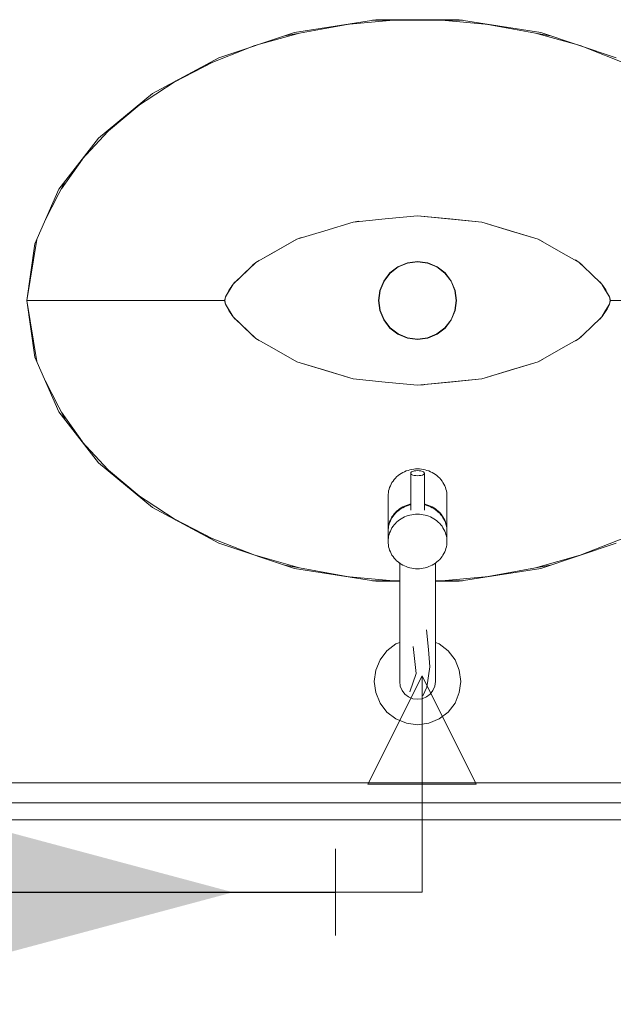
# Model space of a CAD drawing. Header units: millimetres. Extents: x 2 to 902, y -447 to 199.
# Tile 973 of 1056: x 53.164 to 53.85, y 180.712 to 181.849. Entities that reach past the tile are written whole.
import ezdxf

# ---------------------------------------------------------------- set-up
doc = ezdxf.new("R2010")
doc.units = ezdxf.units.MM
doc.header["$MEASUREMENT"] = 0
for name, color, linetype, lineweight in [('AF-Condutos', 4, 'Continuous', 25), ('AF-Peça de utilização', 9, 'Continuous', 18), ('AF-Sentido conduto', 9, 'Continuous', 30), ('IFC-Elemento de mobília-Contorno', 152, 'Continuous', 5), ('IFC-Elemento terminal-Contorno', 253, 'Continuous', 5), ('IFC-Parede padrão-Contorno', 44, 'Continuous', 5)]:
    doc.layers.add(name, color=color, linetype=linetype, lineweight=lineweight)

msp = doc.modelspace()

# ---------------------------------------------------------------- hatches: boundary and pattern name
at = {"layer": 'AF-Sentido conduto', "linetype": 'Continuous'}
msp.add_hatch(color=7, dxfattribs=at).paths.add_polyline_path([(53.4108, 180.8417), (52.9278, 180.9711), (52.9278, 180.7123)])

# ---------------------------------------------------------------- linework, layer by layer
at = {"layer": 'AF-Condutos'}
msp.add_line((52.4925, 180.8417), (53.5291, 180.8417), dxfattribs=at)
at = {"layer": 'AF-Peça de utilização'}
for p, q in [((53.6291, 181.0917), (53.5666, 180.9667)), ((53.6291, 180.8417), (53.6291, 181.0917)), ((53.6916, 180.9667), (53.6291, 181.0917)), ((53.5666, 180.9667), (53.6916, 180.9667)), ((53.5291, 180.7917), (53.5291, 180.8917)), ((53.6291, 180.8417), (53.5291, 180.8417))]:
    msp.add_line(p, q, dxfattribs=at)
at = {"layer": 'AF-Sentido conduto'}
msp.add_lwpolyline([(52.6108, 180.8417), (53.4108, 180.8417)], dxfattribs=at)
at = {"layer": 'IFC-Elemento de mobília-Contorno', "color": 7, "lineweight": 5}
for p, q in [((53.4816, 181.8346), (53.5756, 181.8495)), ((53.4816, 181.8346), (53.5756, 181.8495)), ((53.5756, 181.8495), (53.6719, 181.8495)), ((53.5756, 181.8495), (53.6719, 181.8495)), ((53.6719, 181.8495), (53.766, 181.8346)), ((53.6719, 181.8495), (53.766, 181.8346)), ((53.3943, 181.8056), (53.4816, 181.8346)), ((53.3943, 181.8056), (53.4816, 181.8346)), ((53.766, 181.8346), (53.8533, 181.8056)), ((53.766, 181.8346), (53.8533, 181.8056)), ((53.3177, 181.7642), (53.3943, 181.8056)), ((53.3177, 181.7642), (53.3943, 181.8056)), ((53.2554, 181.7126), (53.3177, 181.7642)), ((53.2554, 181.7126), (53.3177, 181.7642)), ((53.2097, 181.6537), (53.2554, 181.7126)), ((53.2097, 181.6537), (53.2554, 181.7126)), ((53.1821, 181.5905), (53.2097, 181.6537)), ((53.1821, 181.5905), (53.2097, 181.6537)), ((53.1729, 181.5252), (53.1821, 181.5905)), ((53.1729, 181.5252), (53.1821, 181.5905)), ((53.1729, 181.5252), (53.1821, 181.4599)), ((53.1729, 181.5252), (53.1821, 181.4599)), ((53.1821, 181.4599), (53.2097, 181.3966)), ((53.1821, 181.4599), (53.2097, 181.3966)), ((53.2097, 181.3966), (53.2554, 181.3377)), ((53.2097, 181.3966), (53.2554, 181.3377)), ((53.2554, 181.3377), (53.3177, 181.2862)), ((53.2554, 181.3377), (53.3177, 181.2862)), ((53.3177, 181.2862), (53.3943, 181.2448)), ((53.3177, 181.2862), (53.3943, 181.2448)), ((53.3943, 181.2448), (53.4816, 181.2158)), ((53.3943, 181.2448), (53.4816, 181.2158)), ((53.766, 181.2158), (53.8533, 181.2448)), ((53.766, 181.2158), (53.8533, 181.2448)), ((53.4816, 181.2158), (53.5756, 181.2009)), ((53.4816, 181.2158), (53.5756, 181.2009)), ((53.6719, 181.2009), (53.766, 181.2158)), ((53.6719, 181.2009), (53.766, 181.2158)), ((53.5756, 181.2009), (53.6032, 181.2009)), ((53.5756, 181.2009), (53.6032, 181.2009)), ((53.6444, 181.2009), (53.6719, 181.2009)), ((53.6444, 181.2009), (53.6719, 181.2009)), ((50.3638, 180.9682), (53.6188, 180.9682)), ((51.185, 180.9682), (54.44, 180.9682)), ((53.6188, 180.9682), (54.44, 180.9682)), ((50.7454, 180.9252), (54.3777, 180.9252)), ((51.185, 180.9252), (54.44, 180.9252))]:
    msp.add_line(p, q, dxfattribs=at)
at = {"layer": 'IFC-Elemento terminal-Contorno', "lineweight": 5}
for p, q in [((53.4705, 181.8309), (53.5467, 181.8449)), ((53.4705, 181.8309), (53.5467, 181.8449)), ((53.5412, 181.8439), (53.5961, 181.8489)), ((53.5412, 181.8439), (53.5961, 181.8489)), ((53.5717, 181.8489), (53.6759, 181.8489)), ((53.5717, 181.8489), (53.6759, 181.8489)), ((53.6515, 181.8489), (53.7063, 181.8439)), ((53.6515, 181.8489), (53.7063, 181.8439)), ((53.7009, 181.8449), (53.7771, 181.8309)), ((53.7009, 181.8449), (53.7771, 181.8309)), ((53.4361, 181.8195), (53.4876, 181.8341)), ((53.4361, 181.8195), (53.4876, 181.8341)), ((53.76, 181.8341), (53.8114, 181.8195)), ((53.76, 181.8341), (53.8114, 181.8195)), ((53.3777, 181.7967), (53.4361, 181.8195)), ((53.3777, 181.7967), (53.4361, 181.8195)), ((53.8114, 181.8195), (53.8698, 181.7967)), ((53.8114, 181.8195), (53.8698, 181.7967)), ((53.3428, 181.7775), (53.3876, 181.8006)), ((53.3428, 181.7775), (53.3876, 181.8006)), ((53.2983, 181.7482), (53.3451, 181.779)), ((53.2983, 181.7482), (53.3451, 181.779)), ((53.2669, 181.721), (53.3024, 181.7508)), ((53.2669, 181.721), (53.3024, 181.7508)), ((53.2362, 181.6879), (53.2715, 181.726)), ((53.2362, 181.6879), (53.2715, 181.726)), ((53.2126, 181.6542), (53.2368, 181.6886)), ((53.2126, 181.6542), (53.2368, 181.6886)), ((53.194, 181.6178), (53.2174, 181.6636)), ((53.194, 181.6178), (53.2174, 181.6636)), ((53.5494, 181.6157), (53.5866, 181.6194)), ((53.5494, 181.6157), (53.5866, 181.6194)), ((53.5866, 181.6194), (53.6238, 181.623)), ((53.5866, 181.6194), (53.6238, 181.623)), ((53.6238, 181.623), (53.661, 181.6194)), ((53.6238, 181.623), (53.6982, 181.6157)), ((53.661, 181.6194), (53.6982, 181.6157)), ((53.5169, 181.6058), (53.5494, 181.6157)), ((53.5169, 181.6058), (53.5494, 181.6157)), ((53.5494, 181.6157), (53.5559, 181.6167)), ((53.6982, 181.6157), (53.7306, 181.6058)), ((53.6982, 181.6157), (53.763, 181.5959)), ((53.1729, 181.5252), (53.1844, 181.5957)), ((53.1729, 181.5252), (53.1844, 181.5957)), ((53.4372, 181.5691), (53.4845, 181.5959)), ((53.4608, 181.5825), (53.4845, 181.5959)), ((53.4845, 181.5959), (53.5169, 181.6058)), ((53.4845, 181.5959), (53.5169, 181.6058)), ((53.4845, 181.5959), (53.4898, 181.5978)), ((53.4845, 181.5959), (53.4898, 181.5978)), ((53.7306, 181.6058), (53.763, 181.5959)), ((53.763, 181.5959), (53.768, 181.5934)), ((53.763, 181.5959), (53.7867, 181.5825)), ((53.763, 181.5959), (53.768, 181.5934)), ((53.763, 181.5959), (53.7867, 181.5825)), ((53.4372, 181.5691), (53.4608, 181.5825)), ((53.7867, 181.5825), (53.8104, 181.5691)), ((53.7867, 181.5825), (53.8104, 181.5691)), ((53.4109, 181.5441), (53.4372, 181.5691)), ((53.424, 181.5566), (53.4372, 181.5691)), ((53.4333, 181.5658), (53.4372, 181.5691)), ((53.4333, 181.5658), (53.4372, 181.5691)), ((53.4372, 181.5691), (53.4408, 181.5714)), ((53.5919, 181.5571), (53.6012, 181.5642)), ((53.5919, 181.5571), (53.6012, 181.5642)), ((53.5922, 181.5568), (53.6015, 181.5639)), ((53.5922, 181.5568), (53.6015, 181.5639)), ((53.6012, 181.5642), (53.6121, 181.5687)), ((53.6012, 181.5642), (53.6121, 181.5687)), ((53.6015, 181.5639), (53.6122, 181.5683)), ((53.6015, 181.5639), (53.6122, 181.5683)), ((53.6121, 181.5687), (53.6238, 181.5703)), ((53.6121, 181.5687), (53.6238, 181.5703)), ((53.6122, 181.5683), (53.6238, 181.5698)), ((53.6122, 181.5683), (53.6238, 181.5698)), ((53.6238, 181.5703), (53.6355, 181.5687)), ((53.6238, 181.5703), (53.6355, 181.5687)), ((53.6238, 181.5698), (53.6353, 181.5683)), ((53.6238, 181.5698), (53.6353, 181.5683)), ((53.6353, 181.5683), (53.6461, 181.5639)), ((53.6353, 181.5683), (53.6461, 181.5639)), ((53.6355, 181.5687), (53.6463, 181.5642)), ((53.6355, 181.5687), (53.6463, 181.5642)), ((53.6461, 181.5639), (53.6554, 181.5568)), ((53.6461, 181.5639), (53.6554, 181.5568)), ((53.6463, 181.5642), (53.6557, 181.5571)), ((53.6463, 181.5642), (53.6557, 181.5571)), ((53.806, 181.572), (53.8104, 181.5691)), ((53.8104, 181.5691), (53.8137, 181.5663)), ((53.8104, 181.5691), (53.8235, 181.5566)), ((53.8104, 181.5691), (53.8137, 181.5663)), ((53.8104, 181.5691), (53.8235, 181.5566)), ((53.4109, 181.5441), (53.424, 181.5566)), ((53.5848, 181.5477), (53.5919, 181.5571)), ((53.5848, 181.5477), (53.5919, 181.5571)), ((53.5851, 181.5475), (53.5922, 181.5568)), ((53.5851, 181.5475), (53.5922, 181.5568)), ((53.6554, 181.5568), (53.6625, 181.5475)), ((53.6554, 181.5568), (53.6625, 181.5475)), ((53.6557, 181.5571), (53.6628, 181.5477)), ((53.6557, 181.5571), (53.6628, 181.5477)), ((53.8235, 181.5566), (53.8367, 181.5441)), ((53.8235, 181.5566), (53.8367, 181.5441)), ((53.4022, 181.5293), (53.4109, 181.5441)), ((53.4061, 181.5368), (53.4109, 181.5441)), ((53.4065, 181.5367), (53.4109, 181.5441)), ((53.4091, 181.5413), (53.4109, 181.5441)), ((53.4109, 181.5441), (53.4132, 181.5466)), ((53.4109, 181.5441), (53.4125, 181.5459)), ((53.5802, 181.5369), (53.5848, 181.5477)), ((53.5802, 181.5369), (53.5848, 181.5477)), ((53.5807, 181.5368), (53.5851, 181.5475)), ((53.5807, 181.5368), (53.5851, 181.5475)), ((53.6625, 181.5475), (53.6669, 181.5368)), ((53.6625, 181.5475), (53.6669, 181.5368)), ((53.6628, 181.5477), (53.6673, 181.5369)), ((53.6628, 181.5477), (53.6673, 181.5369)), ((53.8344, 181.5466), (53.8367, 181.5441)), ((53.8346, 181.5463), (53.8367, 181.5441)), ((53.8367, 181.5441), (53.8415, 181.5369)), ((53.8367, 181.5441), (53.841, 181.5367)), ((53.8367, 181.5441), (53.8411, 181.5375)), ((53.8367, 181.5441), (53.8454, 181.5293)), ((53.4012, 181.5252), (53.4017, 181.5272)), ((53.4012, 181.5252), (53.4017, 181.5272)), ((53.4014, 181.5264), (53.4022, 181.5293)), ((53.4014, 181.5264), (53.4022, 181.5293)), ((53.4017, 181.5272), (53.4022, 181.5293)), ((53.4017, 181.5272), (53.4022, 181.5293)), ((53.4022, 181.5293), (53.4065, 181.5367)), ((53.4022, 181.5293), (53.404, 181.5333)), ((53.4022, 181.5293), (53.404, 181.5333)), ((53.5787, 181.5252), (53.5802, 181.5369)), ((53.5787, 181.5252), (53.5802, 181.5369)), ((53.5791, 181.5252), (53.5807, 181.5368)), ((53.5791, 181.5252), (53.5807, 181.5368)), ((53.6669, 181.5368), (53.6684, 181.5252)), ((53.6669, 181.5368), (53.6684, 181.5252)), ((53.6673, 181.5369), (53.6689, 181.5252)), ((53.6673, 181.5369), (53.6689, 181.5252)), ((53.841, 181.5367), (53.8454, 181.5293)), ((53.8436, 181.5332), (53.8454, 181.5293)), ((53.8436, 181.5331), (53.8454, 181.5293)), ((53.8454, 181.5293), (53.8462, 181.5264)), ((53.8454, 181.5293), (53.8459, 181.5272)), ((53.8454, 181.5293), (53.8461, 181.5267)), ((53.8454, 181.5293), (53.8459, 181.5272)), ((53.8459, 181.5272), (53.8463, 181.5252)), ((53.8459, 181.5272), (53.8463, 181.5252)), ((53.1729, 181.5252), (53.1844, 181.4547)), ((53.1729, 181.5252), (53.1806, 181.5252)), ((53.1729, 181.5252), (53.1806, 181.5252)), ((53.1729, 181.5252), (53.1844, 181.4547)), ((53.1806, 181.5252), (53.2031, 181.5252)), ((53.1806, 181.5252), (53.2031, 181.5252)), ((53.1806, 181.5252), (53.2031, 181.5252)), ((53.2031, 181.5252), (53.2391, 181.5252)), ((53.2031, 181.5252), (53.2391, 181.5252)), ((53.2391, 181.5252), (53.2862, 181.5252)), ((53.2391, 181.5252), (53.2862, 181.5252)), ((53.2862, 181.5252), (53.3415, 181.5252)), ((53.2862, 181.5252), (53.3415, 181.5252)), ((53.3415, 181.5252), (53.4012, 181.5252)), ((53.3415, 181.5252), (53.4012, 181.5252)), ((53.4012, 181.5252), (53.4014, 181.5264)), ((53.4012, 181.5252), (53.4014, 181.5264)), ((53.4012, 181.5252), (53.4017, 181.5231)), ((53.4012, 181.5252), (53.4014, 181.524)), ((53.4012, 181.5252), (53.4017, 181.5231)), ((53.4012, 181.5252), (53.4014, 181.524)), ((53.4014, 181.524), (53.4022, 181.5211)), ((53.4015, 181.5237), (53.4022, 181.5211)), ((53.4017, 181.5231), (53.4022, 181.5211)), ((53.4017, 181.5231), (53.4022, 181.5211)), ((53.4022, 181.5211), (53.404, 181.5171)), ((53.4022, 181.5211), (53.4065, 181.5137)), ((53.4022, 181.5211), (53.404, 181.5172)), ((53.4022, 181.5211), (53.4109, 181.5063)), ((53.5787, 181.5252), (53.5802, 181.5135)), ((53.5787, 181.5252), (53.5802, 181.5135)), ((53.5791, 181.5252), (53.5807, 181.5136)), ((53.5791, 181.5252), (53.5807, 181.5136)), ((53.6669, 181.5136), (53.6684, 181.5252)), ((53.6669, 181.5136), (53.6684, 181.5252)), ((53.6673, 181.5135), (53.6689, 181.5252)), ((53.6673, 181.5135), (53.6689, 181.5252)), ((53.841, 181.5137), (53.8454, 181.5211)), ((53.841, 181.5137), (53.8454, 181.5211)), ((53.8415, 181.5135), (53.8427, 181.5153)), ((53.8427, 181.5153), (53.8454, 181.5211)), ((53.8436, 181.5172), (53.8454, 181.5211)), ((53.8454, 181.5211), (53.8462, 181.524)), ((53.8454, 181.5211), (53.8462, 181.524)), ((53.8454, 181.5211), (53.8459, 181.5231)), ((53.8454, 181.5211), (53.8459, 181.5231)), ((53.8459, 181.5231), (53.8463, 181.5252)), ((53.8459, 181.5231), (53.8463, 181.5252)), ((53.8462, 181.5264), (53.8463, 181.5252)), ((53.8462, 181.5264), (53.8463, 181.5252)), ((53.8462, 181.524), (53.8463, 181.5252)), ((53.8462, 181.524), (53.8463, 181.5252)), ((53.8463, 181.5252), (53.9061, 181.5252)), ((53.8463, 181.5252), (53.9061, 181.5252)), ((53.4061, 181.5135), (53.4109, 181.5063)), ((53.4065, 181.5137), (53.4109, 181.5063)), ((53.4091, 181.509), (53.4109, 181.5063)), ((53.4109, 181.5063), (53.4132, 181.5038)), ((53.4109, 181.5063), (53.424, 181.4938)), ((53.4109, 181.5063), (53.4125, 181.5046)), ((53.4109, 181.5063), (53.4372, 181.4813)), ((53.5802, 181.5135), (53.5848, 181.5027)), ((53.5802, 181.5135), (53.5848, 181.5027)), ((53.5807, 181.5136), (53.5851, 181.5029)), ((53.5807, 181.5136), (53.5851, 181.5029)), ((53.6625, 181.5029), (53.6669, 181.5136)), ((53.6625, 181.5029), (53.6669, 181.5136)), ((53.6628, 181.5027), (53.6673, 181.5135)), ((53.6628, 181.5027), (53.6673, 181.5135)), ((53.8235, 181.4938), (53.8367, 181.5063)), ((53.8235, 181.4938), (53.8367, 181.5063)), ((53.8344, 181.5038), (53.8367, 181.5063)), ((53.8344, 181.5038), (53.8367, 181.5063)), ((53.8367, 181.5063), (53.841, 181.5137)), ((53.8367, 181.5063), (53.841, 181.5137)), ((53.8367, 181.5063), (53.8415, 181.5135)), ((53.8367, 181.5063), (53.838, 181.5083)), ((53.424, 181.4938), (53.4372, 181.4813)), ((53.5848, 181.5027), (53.5919, 181.4933)), ((53.5848, 181.5027), (53.5919, 181.4933)), ((53.5851, 181.5029), (53.5922, 181.4936)), ((53.5851, 181.5029), (53.5922, 181.4936)), ((53.5919, 181.4933), (53.6012, 181.4862)), ((53.5919, 181.4933), (53.6012, 181.4862)), ((53.5922, 181.4936), (53.6015, 181.4865)), ((53.5922, 181.4936), (53.6015, 181.4865)), ((53.6461, 181.4865), (53.6554, 181.4936)), ((53.6461, 181.4865), (53.6554, 181.4936)), ((53.6463, 181.4862), (53.6557, 181.4933)), ((53.6463, 181.4862), (53.6557, 181.4933)), ((53.6554, 181.4936), (53.6625, 181.5029)), ((53.6554, 181.4936), (53.6625, 181.5029)), ((53.6557, 181.4933), (53.6628, 181.5027)), ((53.6557, 181.4933), (53.6628, 181.5027)), ((53.8104, 181.4813), (53.8235, 181.4938)), ((53.8104, 181.4813), (53.8235, 181.4938)), ((53.4333, 181.4846), (53.4372, 181.4813)), ((53.4333, 181.4846), (53.4372, 181.4813)), ((53.4372, 181.4813), (53.4408, 181.479)), ((53.4372, 181.4813), (53.4608, 181.4679)), ((53.4372, 181.4813), (53.4608, 181.4679)), ((53.6012, 181.4862), (53.6121, 181.4817)), ((53.6012, 181.4862), (53.6121, 181.4817)), ((53.6015, 181.4865), (53.6122, 181.4821)), ((53.6015, 181.4865), (53.6122, 181.4821)), ((53.6121, 181.4817), (53.6238, 181.4801)), ((53.6121, 181.4817), (53.6238, 181.4801)), ((53.6122, 181.4821), (53.6238, 181.4806)), ((53.6122, 181.4821), (53.6238, 181.4806)), ((53.6238, 181.4806), (53.6353, 181.4821)), ((53.6238, 181.4806), (53.6353, 181.4821)), ((53.6238, 181.4801), (53.6355, 181.4817)), ((53.6238, 181.4801), (53.6355, 181.4817)), ((53.6353, 181.4821), (53.6461, 181.4865)), ((53.6353, 181.4821), (53.6461, 181.4865)), ((53.6355, 181.4817), (53.6463, 181.4862)), ((53.6355, 181.4817), (53.6463, 181.4862)), ((53.7867, 181.4679), (53.8104, 181.4813)), ((53.7867, 181.4679), (53.8104, 181.4813)), ((53.806, 181.4785), (53.8104, 181.4813)), ((53.8104, 181.4813), (53.8136, 181.484)), ((53.4608, 181.4679), (53.4845, 181.4545)), ((53.4608, 181.4679), (53.4845, 181.4545)), ((53.763, 181.4545), (53.7867, 181.4679)), ((53.763, 181.4545), (53.7867, 181.4679)), ((53.4845, 181.4545), (53.5169, 181.4446)), ((53.4845, 181.4545), (53.5494, 181.4346)), ((53.6982, 181.4346), (53.763, 181.4545)), ((53.7306, 181.4446), (53.763, 181.4545)), ((53.763, 181.4545), (53.768, 181.457)), ((53.5169, 181.4446), (53.5494, 181.4346)), ((53.6982, 181.4346), (53.7306, 181.4446)), ((53.194, 181.4326), (53.2174, 181.3868)), ((53.194, 181.4326), (53.2174, 181.3868)), ((53.5494, 181.4346), (53.5866, 181.431)), ((53.5494, 181.4346), (53.5866, 181.431)), ((53.5866, 181.431), (53.6238, 181.4274)), ((53.5866, 181.431), (53.6238, 181.4274)), ((53.6238, 181.4274), (53.6982, 181.4346)), ((53.6238, 181.4274), (53.661, 181.431)), ((53.6238, 181.4274), (53.6308, 181.4277)), ((53.661, 181.431), (53.6982, 181.4346)), ((53.2126, 181.3962), (53.2368, 181.3618)), ((53.2126, 181.3962), (53.2368, 181.3618)), ((53.2362, 181.3625), (53.2715, 181.3244)), ((53.2362, 181.3625), (53.2715, 181.3244)), ((53.2669, 181.3294), (53.3024, 181.2996)), ((53.2669, 181.3294), (53.3024, 181.2996)), ((53.5997, 181.3214), (53.6014, 181.3229)), ((53.5997, 181.3214), (53.6014, 181.3229)), ((53.6014, 181.3229), (53.6031, 181.3242)), ((53.6014, 181.3229), (53.6031, 181.3242)), ((53.6031, 181.3242), (53.6049, 181.3254)), ((53.6031, 181.3242), (53.6049, 181.3254)), ((53.6049, 181.3254), (53.6068, 181.3265)), ((53.6049, 181.3254), (53.6068, 181.3265)), ((53.6068, 181.3265), (53.6087, 181.3274)), ((53.6068, 181.3265), (53.6087, 181.3274)), ((53.6087, 181.3274), (53.6108, 181.3283)), ((53.6087, 181.3274), (53.6108, 181.3283)), ((53.6108, 181.3283), (53.6129, 181.329)), ((53.6108, 181.3283), (53.6129, 181.329)), ((53.6129, 181.329), (53.615, 181.3296)), ((53.6129, 181.329), (53.615, 181.3296)), ((53.615, 181.3296), (53.6172, 181.3301)), ((53.615, 181.3296), (53.6172, 181.3301)), ((53.6159, 181.3257), (53.6162, 181.3265)), ((53.6159, 181.3257), (53.6162, 181.3265)), ((53.6159, 181.3257), (53.6162, 181.325)), ((53.6159, 181.2832), (53.6159, 181.3257)), ((53.6159, 181.3257), (53.6162, 181.325)), ((53.6159, 181.2832), (53.6159, 181.3257)), ((53.6161, 181.3264), (53.617, 181.3272)), ((53.6162, 181.3265), (53.617, 181.3272)), ((53.6162, 181.325), (53.617, 181.3242)), ((53.6162, 181.325), (53.617, 181.3242)), ((53.617, 181.3272), (53.6182, 181.3278)), ((53.617, 181.3272), (53.6182, 181.3278)), ((53.617, 181.3242), (53.6182, 181.3236)), ((53.617, 181.3242), (53.6182, 181.3236)), ((53.6172, 181.3301), (53.6194, 181.3304)), ((53.6172, 181.3301), (53.6194, 181.3304)), ((53.6182, 181.3278), (53.6199, 181.3283)), ((53.6182, 181.3278), (53.6199, 181.3283)), ((53.6182, 181.3236), (53.6199, 181.3232)), ((53.6182, 181.3236), (53.6199, 181.3232)), ((53.6194, 181.3304), (53.6216, 181.3306)), ((53.6194, 181.3304), (53.6216, 181.3306)), ((53.6199, 181.3283), (53.6218, 181.3286)), ((53.6199, 181.3283), (53.6218, 181.3286)), ((53.6199, 181.3232), (53.6218, 181.3229)), ((53.6199, 181.3232), (53.6218, 181.3229)), ((53.6216, 181.3306), (53.6238, 181.3307)), ((53.6216, 181.3306), (53.6238, 181.3307)), ((53.6218, 181.3286), (53.6238, 181.3287)), ((53.6218, 181.3286), (53.6238, 181.3287)), ((53.6218, 181.3229), (53.6238, 181.3228)), ((53.6218, 181.3229), (53.6238, 181.3228)), ((53.6238, 181.3307), (53.626, 181.3306)), ((53.6238, 181.3307), (53.626, 181.3306)), ((53.6238, 181.3287), (53.6258, 181.3286)), ((53.6238, 181.3287), (53.6258, 181.3286)), ((53.6238, 181.3228), (53.6258, 181.3229)), ((53.6238, 181.3228), (53.6258, 181.3229)), ((53.6258, 181.3286), (53.6277, 181.3283)), ((53.6258, 181.3286), (53.6277, 181.3283)), ((53.6258, 181.3229), (53.6277, 181.3232)), ((53.6258, 181.3229), (53.6277, 181.3232)), ((53.626, 181.3306), (53.6282, 181.3304)), ((53.626, 181.3306), (53.6282, 181.3304)), ((53.6277, 181.3283), (53.6294, 181.3278)), ((53.6277, 181.3283), (53.6294, 181.3278)), ((53.6277, 181.3232), (53.6294, 181.3236)), ((53.6277, 181.3232), (53.6294, 181.3236)), ((53.6282, 181.3304), (53.6304, 181.3301)), ((53.6282, 181.3304), (53.6304, 181.3301)), ((53.6294, 181.3278), (53.6306, 181.3272)), ((53.6294, 181.3278), (53.6306, 181.3272)), ((53.6294, 181.3236), (53.6306, 181.3242)), ((53.6294, 181.3236), (53.6306, 181.3242)), ((53.6304, 181.3301), (53.6326, 181.3296)), ((53.6304, 181.3301), (53.6326, 181.3296)), ((53.6306, 181.3272), (53.6314, 181.3265)), ((53.6306, 181.3272), (53.6315, 181.3264)), ((53.6306, 181.3242), (53.6314, 181.325)), ((53.6306, 181.3242), (53.6314, 181.325)), ((53.6314, 181.3265), (53.6317, 181.3257)), ((53.6314, 181.3265), (53.6317, 181.3257)), ((53.6314, 181.325), (53.6317, 181.3257)), ((53.6314, 181.325), (53.6317, 181.3257)), ((53.6317, 181.2832), (53.6317, 181.3257)), ((53.6317, 181.2832), (53.6317, 181.3257)), ((53.6326, 181.3296), (53.6347, 181.329)), ((53.6326, 181.3296), (53.6347, 181.329)), ((53.6347, 181.329), (53.6368, 181.3283)), ((53.6347, 181.329), (53.6368, 181.3283)), ((53.6368, 181.3283), (53.6388, 181.3274)), ((53.6368, 181.3283), (53.6388, 181.3274)), ((53.6388, 181.3274), (53.6408, 181.3265)), ((53.6388, 181.3274), (53.6408, 181.3265)), ((53.6408, 181.3265), (53.6427, 181.3254)), ((53.6408, 181.3265), (53.6427, 181.3254)), ((53.6427, 181.3254), (53.6445, 181.3242)), ((53.6427, 181.3254), (53.6445, 181.3242)), ((53.6445, 181.3242), (53.6462, 181.3229)), ((53.6445, 181.3242), (53.6462, 181.3229)), ((53.6462, 181.3229), (53.6478, 181.3214)), ((53.6462, 181.3229), (53.6478, 181.3214)), ((53.5916, 181.3093), (53.5924, 181.3112)), ((53.5916, 181.3093), (53.5924, 181.3112)), ((53.5924, 181.3112), (53.5933, 181.3131)), ((53.5924, 181.3112), (53.5933, 181.3131)), ((53.5933, 181.3131), (53.5943, 181.3149)), ((53.5933, 181.3131), (53.5943, 181.3149)), ((53.5943, 181.3149), (53.5955, 181.3167)), ((53.5943, 181.3149), (53.5955, 181.3167)), ((53.5955, 181.3167), (53.5968, 181.3184)), ((53.5955, 181.3167), (53.5968, 181.3184)), ((53.5968, 181.3184), (53.5982, 181.3199)), ((53.5968, 181.3184), (53.5982, 181.3199)), ((53.5982, 181.3199), (53.5997, 181.3214)), ((53.5982, 181.3199), (53.5997, 181.3214)), ((53.6478, 181.3214), (53.6494, 181.3199)), ((53.6478, 181.3214), (53.6494, 181.3199)), ((53.6494, 181.3199), (53.6508, 181.3184)), ((53.6494, 181.3199), (53.6508, 181.3184)), ((53.6508, 181.3184), (53.6521, 181.3167)), ((53.6508, 181.3184), (53.6521, 181.3167)), ((53.6521, 181.3167), (53.6532, 181.3149)), ((53.6521, 181.3167), (53.6532, 181.3149)), ((53.6532, 181.3149), (53.6543, 181.3131)), ((53.6532, 181.3149), (53.6543, 181.3131)), ((53.6543, 181.3131), (53.6552, 181.3112)), ((53.6543, 181.3131), (53.6552, 181.3112)), ((53.6552, 181.3112), (53.656, 181.3093)), ((53.6552, 181.3112), (53.656, 181.3093)), ((53.2983, 181.3022), (53.3451, 181.2714)), ((53.2983, 181.3022), (53.3451, 181.2714)), ((53.5898, 181.2992), (53.5899, 181.3012)), ((53.5898, 181.2992), (53.5899, 181.3012)), ((53.5898, 181.2595), (53.5898, 181.2992)), ((53.5898, 181.2595), (53.5898, 181.2992)), ((53.5899, 181.3012), (53.5901, 181.3033)), ((53.5899, 181.3012), (53.5901, 181.3033)), ((53.5901, 181.3033), (53.5904, 181.3053)), ((53.5901, 181.3033), (53.5904, 181.3053)), ((53.5904, 181.3053), (53.5909, 181.3073)), ((53.5904, 181.3053), (53.5909, 181.3073)), ((53.5909, 181.3073), (53.5916, 181.3093)), ((53.5909, 181.3073), (53.5916, 181.3093)), ((53.656, 181.3093), (53.6566, 181.3073)), ((53.656, 181.3093), (53.6566, 181.3073)), ((53.6566, 181.3073), (53.6571, 181.3053)), ((53.6566, 181.3073), (53.6571, 181.3053)), ((53.6571, 181.3053), (53.6575, 181.3033)), ((53.6571, 181.3053), (53.6575, 181.3033)), ((53.6575, 181.3033), (53.6577, 181.3012)), ((53.6575, 181.3033), (53.6577, 181.3012)), ((53.6577, 181.3012), (53.6578, 181.2992)), ((53.6577, 181.3012), (53.6578, 181.2992)), ((53.6578, 181.2595), (53.6578, 181.2992)), ((53.6578, 181.2595), (53.6578, 181.2992)), ((53.6068, 181.2868), (53.6087, 181.2878)), ((53.6068, 181.2868), (53.6087, 181.2878)), ((53.6087, 181.2878), (53.6108, 181.2886)), ((53.6087, 181.2878), (53.6108, 181.2886)), ((53.6087, 181.2869), (53.6108, 181.2877)), ((53.6087, 181.2869), (53.6108, 181.2877)), ((53.6108, 181.2886), (53.6129, 181.2893)), ((53.6108, 181.2886), (53.6129, 181.2893)), ((53.6108, 181.2877), (53.6129, 181.2884)), ((53.6108, 181.2877), (53.6129, 181.2884)), ((53.6129, 181.2893), (53.615, 181.2899)), ((53.6129, 181.2893), (53.615, 181.2899)), ((53.6129, 181.2884), (53.615, 181.289)), ((53.6129, 181.2884), (53.615, 181.289)), ((53.615, 181.2899), (53.6159, 181.2901)), ((53.615, 181.2899), (53.6159, 181.2901)), ((53.615, 181.289), (53.6159, 181.2892)), ((53.615, 181.289), (53.6159, 181.2892)), ((53.6317, 181.2901), (53.6326, 181.2899)), ((53.6317, 181.2901), (53.6326, 181.2899)), ((53.6317, 181.2892), (53.6326, 181.289)), ((53.6317, 181.2892), (53.6326, 181.289)), ((53.6326, 181.2899), (53.6347, 181.2893)), ((53.6326, 181.2899), (53.6347, 181.2893)), ((53.6326, 181.289), (53.6347, 181.2884)), ((53.6326, 181.289), (53.6347, 181.2884)), ((53.6347, 181.2893), (53.6368, 181.2886)), ((53.6347, 181.2893), (53.6368, 181.2886)), ((53.6347, 181.2884), (53.6368, 181.2877)), ((53.6347, 181.2884), (53.6368, 181.2877)), ((53.6368, 181.2886), (53.6388, 181.2878)), ((53.6368, 181.2886), (53.6388, 181.2878)), ((53.6368, 181.2877), (53.6388, 181.2869)), ((53.6368, 181.2877), (53.6388, 181.2869)), ((53.6388, 181.2878), (53.6408, 181.2868)), ((53.6388, 181.2878), (53.6408, 181.2868)), ((53.5943, 181.2753), (53.5955, 181.277)), ((53.5943, 181.2753), (53.5955, 181.277)), ((53.5955, 181.277), (53.5968, 181.2787)), ((53.5955, 181.277), (53.5968, 181.2787)), ((53.5955, 181.2761), (53.5968, 181.2778)), ((53.5955, 181.2761), (53.5968, 181.2778)), ((53.5968, 181.2787), (53.5982, 181.2803)), ((53.5968, 181.2787), (53.5982, 181.2803)), ((53.5968, 181.2778), (53.5982, 181.2794)), ((53.5968, 181.2778), (53.5982, 181.2794)), ((53.5982, 181.2803), (53.5997, 181.2818)), ((53.5982, 181.2803), (53.5997, 181.2818)), ((53.5982, 181.2794), (53.5997, 181.2809)), ((53.5982, 181.2794), (53.5997, 181.2809)), ((53.5997, 181.2818), (53.6014, 181.2832)), ((53.5997, 181.2818), (53.6014, 181.2832)), ((53.5997, 181.2809), (53.6014, 181.2823)), ((53.5997, 181.2809), (53.6014, 181.2823)), ((53.6014, 181.2832), (53.6031, 181.2845)), ((53.6014, 181.2832), (53.6031, 181.2845)), ((53.6014, 181.2823), (53.6031, 181.2836)), ((53.6014, 181.2823), (53.6031, 181.2836)), ((53.6031, 181.2845), (53.6049, 181.2857)), ((53.6031, 181.2845), (53.6049, 181.2857)), ((53.6031, 181.2836), (53.6049, 181.2848)), ((53.6031, 181.2836), (53.6049, 181.2848)), ((53.6049, 181.2857), (53.6068, 181.2868)), ((53.6049, 181.2857), (53.6068, 181.2868)), ((53.6049, 181.2848), (53.6068, 181.2859)), ((53.6049, 181.2848), (53.6068, 181.2859)), ((53.6068, 181.2859), (53.6087, 181.2869)), ((53.6068, 181.2859), (53.6087, 181.2869)), ((53.6108, 181.276), (53.6129, 181.2767)), ((53.6108, 181.276), (53.6129, 181.2767)), ((53.6129, 181.2767), (53.615, 181.2773)), ((53.6129, 181.2767), (53.615, 181.2773)), ((53.615, 181.2773), (53.6172, 181.2778)), ((53.615, 181.2773), (53.6172, 181.2778)), ((53.6172, 181.2778), (53.6194, 181.2781)), ((53.6172, 181.2778), (53.6194, 181.2781)), ((53.6194, 181.2781), (53.6216, 181.2783)), ((53.6194, 181.2781), (53.6216, 181.2783)), ((53.6216, 181.2783), (53.6238, 181.2784)), ((53.6216, 181.2783), (53.6238, 181.2784)), ((53.6238, 181.2784), (53.626, 181.2783)), ((53.6238, 181.2784), (53.626, 181.2783)), ((53.626, 181.2783), (53.6282, 181.2781)), ((53.626, 181.2783), (53.6282, 181.2781)), ((53.6282, 181.2781), (53.6304, 181.2778)), ((53.6282, 181.2781), (53.6304, 181.2778)), ((53.6304, 181.2778), (53.6326, 181.2773)), ((53.6304, 181.2778), (53.6326, 181.2773)), ((53.6326, 181.2773), (53.6347, 181.2767)), ((53.6326, 181.2773), (53.6347, 181.2767)), ((53.6347, 181.2767), (53.6368, 181.276)), ((53.6347, 181.2767), (53.6368, 181.276)), ((53.6388, 181.2869), (53.6408, 181.2859)), ((53.6388, 181.2869), (53.6408, 181.2859)), ((53.6406, 181.286), (53.6427, 181.2848)), ((53.6406, 181.286), (53.6427, 181.2848)), ((53.6408, 181.2868), (53.6427, 181.2857)), ((53.6408, 181.2868), (53.6427, 181.2857)), ((53.6427, 181.2857), (53.6445, 181.2845)), ((53.6427, 181.2857), (53.6445, 181.2845)), ((53.6427, 181.2848), (53.6445, 181.2836)), ((53.6427, 181.2848), (53.6445, 181.2836)), ((53.6445, 181.2845), (53.6462, 181.2832)), ((53.6445, 181.2845), (53.6462, 181.2832)), ((53.6445, 181.2836), (53.6462, 181.2823)), ((53.6445, 181.2836), (53.6462, 181.2823)), ((53.6462, 181.2832), (53.6478, 181.2818)), ((53.6462, 181.2832), (53.6478, 181.2818)), ((53.6462, 181.2823), (53.6478, 181.2809)), ((53.6462, 181.2823), (53.6478, 181.2809)), ((53.6478, 181.2818), (53.6494, 181.2803)), ((53.6478, 181.2818), (53.6494, 181.2803)), ((53.6478, 181.2809), (53.6494, 181.2794)), ((53.6478, 181.2809), (53.6494, 181.2794)), ((53.6494, 181.2803), (53.6508, 181.2787)), ((53.6494, 181.2803), (53.6508, 181.2787)), ((53.6494, 181.2794), (53.6508, 181.2778)), ((53.6494, 181.2794), (53.6508, 181.2778)), ((53.6508, 181.2787), (53.6521, 181.277)), ((53.6508, 181.2787), (53.6521, 181.277)), ((53.6508, 181.2778), (53.6521, 181.2761)), ((53.6508, 181.2778), (53.6521, 181.2761)), ((53.6521, 181.277), (53.6532, 181.2753)), ((53.6521, 181.277), (53.6532, 181.2753)), ((53.3428, 181.2729), (53.3876, 181.2498)), ((53.3428, 181.2729), (53.3876, 181.2498)), ((53.5901, 181.2636), (53.5904, 181.2656)), ((53.5901, 181.2636), (53.5904, 181.2656)), ((53.5904, 181.2656), (53.5909, 181.2677)), ((53.5904, 181.2656), (53.5909, 181.2677)), ((53.5904, 181.2647), (53.5909, 181.2668)), ((53.5904, 181.2647), (53.5909, 181.2668)), ((53.5909, 181.2677), (53.5916, 181.2696)), ((53.5909, 181.2677), (53.5916, 181.2696)), ((53.5909, 181.2668), (53.5916, 181.2687)), ((53.5909, 181.2668), (53.5916, 181.2687)), ((53.5916, 181.2696), (53.5924, 181.2716)), ((53.5916, 181.2696), (53.5924, 181.2716)), ((53.5916, 181.2687), (53.5924, 181.2707)), ((53.5916, 181.2687), (53.5924, 181.2707)), ((53.5924, 181.2716), (53.5933, 181.2734)), ((53.5924, 181.2716), (53.5933, 181.2734)), ((53.5924, 181.2707), (53.5933, 181.2725)), ((53.5924, 181.2707), (53.5933, 181.2725)), ((53.5933, 181.2734), (53.5943, 181.2753)), ((53.5933, 181.2734), (53.5943, 181.2753)), ((53.5933, 181.2725), (53.5943, 181.2743)), ((53.5933, 181.2725), (53.5943, 181.2743)), ((53.5943, 181.2743), (53.5955, 181.2761)), ((53.5943, 181.2743), (53.5955, 181.2761)), ((53.5955, 181.2644), (53.5968, 181.2661)), ((53.5955, 181.2644), (53.5968, 181.2661)), ((53.5968, 181.2661), (53.5982, 181.2677)), ((53.5968, 181.2661), (53.5982, 181.2677)), ((53.5982, 181.2677), (53.5997, 181.2692)), ((53.5982, 181.2677), (53.5997, 181.2692)), ((53.5997, 181.2692), (53.6014, 181.2706)), ((53.5997, 181.2692), (53.6014, 181.2706)), ((53.6014, 181.2706), (53.6031, 181.2719)), ((53.6014, 181.2706), (53.6031, 181.2719)), ((53.6031, 181.2719), (53.6049, 181.2731)), ((53.6031, 181.2719), (53.6049, 181.2731)), ((53.6049, 181.2731), (53.6068, 181.2742)), ((53.6049, 181.2731), (53.6068, 181.2742)), ((53.6068, 181.2742), (53.6087, 181.2752)), ((53.6068, 181.2742), (53.6087, 181.2752)), ((53.6087, 181.2752), (53.6108, 181.276)), ((53.6087, 181.2752), (53.6108, 181.276)), ((53.6368, 181.276), (53.6388, 181.2752)), ((53.6368, 181.276), (53.6388, 181.2752)), ((53.6388, 181.2752), (53.6408, 181.2742)), ((53.6388, 181.2752), (53.6408, 181.2742)), ((53.6408, 181.2742), (53.6427, 181.2731)), ((53.6408, 181.2742), (53.6427, 181.2731)), ((53.6427, 181.2731), (53.6445, 181.2719)), ((53.6427, 181.2731), (53.6445, 181.2719)), ((53.6445, 181.2719), (53.6462, 181.2706)), ((53.6445, 181.2719), (53.6462, 181.2706)), ((53.6462, 181.2706), (53.6478, 181.2692)), ((53.6462, 181.2706), (53.6478, 181.2692)), ((53.6478, 181.2692), (53.6494, 181.2677)), ((53.6478, 181.2692), (53.6494, 181.2677)), ((53.6494, 181.2677), (53.6508, 181.2661)), ((53.6494, 181.2677), (53.6508, 181.2661)), ((53.6508, 181.2661), (53.6521, 181.2644)), ((53.6508, 181.2661), (53.6521, 181.2644)), ((53.6521, 181.2761), (53.6532, 181.2743)), ((53.6521, 181.2761), (53.6532, 181.2743)), ((53.6532, 181.2753), (53.6543, 181.2734)), ((53.6532, 181.2753), (53.6543, 181.2734)), ((53.6532, 181.2743), (53.6543, 181.2725)), ((53.6532, 181.2743), (53.6543, 181.2725)), ((53.6543, 181.2734), (53.6552, 181.2716)), ((53.6543, 181.2734), (53.6552, 181.2716)), ((53.6543, 181.2725), (53.6552, 181.2707)), ((53.6543, 181.2725), (53.6552, 181.2707)), ((53.6552, 181.2716), (53.656, 181.2696)), ((53.6552, 181.2716), (53.656, 181.2696)), ((53.6552, 181.2707), (53.656, 181.2687)), ((53.6552, 181.2707), (53.656, 181.2687)), ((53.656, 181.2696), (53.6566, 181.2677)), ((53.656, 181.2696), (53.6566, 181.2677)), ((53.656, 181.2687), (53.6566, 181.2668)), ((53.656, 181.2687), (53.6566, 181.2668)), ((53.6566, 181.2677), (53.6571, 181.2656)), ((53.6566, 181.2677), (53.6571, 181.2656)), ((53.6566, 181.2668), (53.6571, 181.2647)), ((53.6566, 181.2668), (53.6571, 181.2647)), ((53.3777, 181.2537), (53.4361, 181.2309)), ((53.3777, 181.2537), (53.4361, 181.2309)), ((53.5898, 181.2595), (53.5899, 181.2616)), ((53.5898, 181.2595), (53.5899, 181.2616)), ((53.5898, 181.2586), (53.5899, 181.2606)), ((53.5898, 181.2586), (53.5899, 181.2606)), ((53.5898, 181.2595), (53.5898, 181.259)), ((53.5898, 181.2595), (53.5898, 181.259)), ((53.5898, 181.2469), (53.5898, 181.2586)), ((53.5898, 181.2469), (53.5898, 181.2586)), ((53.5899, 181.2616), (53.5901, 181.2636)), ((53.5899, 181.2616), (53.5901, 181.2636)), ((53.5899, 181.2606), (53.5901, 181.2627)), ((53.5899, 181.2606), (53.5901, 181.2627)), ((53.5901, 181.2627), (53.5904, 181.2647)), ((53.5901, 181.2627), (53.5904, 181.2647)), ((53.5904, 181.253), (53.5909, 181.2551)), ((53.5904, 181.253), (53.5909, 181.2551)), ((53.5909, 181.2551), (53.5916, 181.257)), ((53.5909, 181.2551), (53.5916, 181.257)), ((53.5916, 181.257), (53.5924, 181.2589)), ((53.5916, 181.257), (53.5924, 181.2589)), ((53.5924, 181.2589), (53.5933, 181.2608)), ((53.5924, 181.2589), (53.5933, 181.2608)), ((53.5933, 181.2608), (53.5943, 181.2627)), ((53.5933, 181.2608), (53.5943, 181.2627)), ((53.5943, 181.2627), (53.5955, 181.2644)), ((53.5943, 181.2627), (53.5955, 181.2644)), ((53.6521, 181.2644), (53.6532, 181.2627)), ((53.6521, 181.2644), (53.6532, 181.2627)), ((53.6532, 181.2627), (53.6543, 181.2608)), ((53.6532, 181.2627), (53.6543, 181.2608)), ((53.6543, 181.2608), (53.6552, 181.2589)), ((53.6543, 181.2608), (53.6552, 181.2589)), ((53.6552, 181.2589), (53.656, 181.257)), ((53.6552, 181.2589), (53.656, 181.257)), ((53.656, 181.257), (53.6566, 181.2551)), ((53.656, 181.257), (53.6566, 181.2551)), ((53.6566, 181.2551), (53.6571, 181.253)), ((53.6566, 181.2551), (53.6571, 181.253)), ((53.6571, 181.2647), (53.6575, 181.2627)), ((53.6571, 181.2647), (53.6575, 181.2627)), ((53.6575, 181.2636), (53.6577, 181.2616)), ((53.6575, 181.2636), (53.6577, 181.2616)), ((53.6575, 181.2627), (53.6577, 181.2606)), ((53.6575, 181.2627), (53.6577, 181.2606)), ((53.6577, 181.2616), (53.6578, 181.2595)), ((53.6577, 181.2606), (53.6578, 181.2586)), ((53.6577, 181.2606), (53.6578, 181.2586)), ((53.6578, 181.259), (53.6578, 181.2595)), ((53.6578, 181.259), (53.6578, 181.2595)), ((53.6578, 181.2469), (53.6578, 181.2586)), ((53.6578, 181.2469), (53.6578, 181.2586)), ((53.8114, 181.2309), (53.8698, 181.2537)), ((53.8114, 181.2309), (53.8698, 181.2537)), ((53.5898, 181.2469), (53.5899, 181.2489)), ((53.5898, 181.2469), (53.5899, 181.2489)), ((53.5898, 181.2469), (53.5899, 181.2448)), ((53.5898, 181.2469), (53.5899, 181.2448)), ((53.5899, 181.2489), (53.5901, 181.251)), ((53.5899, 181.2489), (53.5901, 181.251)), ((53.5899, 181.2448), (53.5901, 181.2428)), ((53.5899, 181.2448), (53.5901, 181.2428)), ((53.5901, 181.251), (53.5904, 181.253)), ((53.5901, 181.251), (53.5904, 181.253)), ((53.5901, 181.2428), (53.5904, 181.2407)), ((53.5901, 181.2428), (53.5904, 181.2407)), ((53.6571, 181.253), (53.6575, 181.251)), ((53.6571, 181.253), (53.6575, 181.251)), ((53.6571, 181.2407), (53.6575, 181.2428)), ((53.6571, 181.2407), (53.6575, 181.2428)), ((53.6575, 181.251), (53.6577, 181.2489)), ((53.6575, 181.251), (53.6577, 181.2489)), ((53.6575, 181.2428), (53.6577, 181.2448)), ((53.6575, 181.2428), (53.6577, 181.2448)), ((53.6577, 181.2489), (53.6578, 181.2469)), ((53.6577, 181.2489), (53.6578, 181.2469)), ((53.6577, 181.2448), (53.6578, 181.2469)), ((53.6577, 181.2448), (53.6578, 181.2469)), ((53.4362, 181.2309), (53.4876, 181.2163)), ((53.4362, 181.2309), (53.4876, 181.2163)), ((53.5904, 181.2407), (53.5909, 181.2387)), ((53.5904, 181.2407), (53.5909, 181.2387)), ((53.5909, 181.2387), (53.5916, 181.2368)), ((53.5909, 181.2387), (53.5916, 181.2368)), ((53.5916, 181.2368), (53.5924, 181.2348)), ((53.5916, 181.2368), (53.5924, 181.2348)), ((53.5924, 181.2348), (53.5933, 181.2329)), ((53.5924, 181.2348), (53.5933, 181.2329)), ((53.5933, 181.2329), (53.5943, 181.2311)), ((53.5933, 181.2329), (53.5943, 181.2311)), ((53.5943, 181.2311), (53.5955, 181.2294)), ((53.5943, 181.2311), (53.5955, 181.2294)), ((53.6521, 181.2294), (53.6532, 181.2311)), ((53.6521, 181.2294), (53.6532, 181.2311)), ((53.6532, 181.2311), (53.6543, 181.2329)), ((53.6532, 181.2311), (53.6543, 181.2329)), ((53.6543, 181.2329), (53.6552, 181.2348)), ((53.6543, 181.2329), (53.6552, 181.2348)), ((53.6552, 181.2348), (53.656, 181.2368)), ((53.6552, 181.2348), (53.656, 181.2368)), ((53.656, 181.2368), (53.6566, 181.2387)), ((53.656, 181.2368), (53.6566, 181.2387)), ((53.6566, 181.2387), (53.6571, 181.2407)), ((53.6566, 181.2387), (53.6571, 181.2407)), ((53.76, 181.2163), (53.8114, 181.2309)), ((53.76, 181.2163), (53.8114, 181.2309)), ((53.4705, 181.2195), (53.5464, 181.2055)), ((53.4705, 181.2195), (53.5464, 181.2055)), ((53.5955, 181.2294), (53.5968, 181.2277)), ((53.5955, 181.2294), (53.5968, 181.2277)), ((53.5968, 181.2277), (53.5982, 181.2261)), ((53.5968, 181.2277), (53.5982, 181.2261)), ((53.5982, 181.2261), (53.5997, 181.2246)), ((53.5982, 181.2261), (53.5997, 181.2246)), ((53.5997, 181.2246), (53.6014, 181.2232)), ((53.5997, 181.2246), (53.6014, 181.2232)), ((53.6014, 181.2232), (53.6031, 181.2219)), ((53.6014, 181.2232), (53.6032, 181.2218)), ((53.6031, 181.2219), (53.6049, 181.2207)), ((53.6031, 181.2219), (53.6049, 181.2207)), ((53.6032, 181.1787), (53.6032, 181.2218)), ((53.6032, 181.1787), (53.6032, 181.2218)), ((53.6049, 181.2207), (53.6068, 181.2196)), ((53.6049, 181.2207), (53.6068, 181.2196)), ((53.6068, 181.2196), (53.6087, 181.2186)), ((53.6068, 181.2196), (53.6087, 181.2186)), ((53.6388, 181.2186), (53.6408, 181.2196)), ((53.6388, 181.2186), (53.6408, 181.2196)), ((53.6408, 181.2196), (53.6427, 181.2207)), ((53.6408, 181.2196), (53.6427, 181.2207)), ((53.6427, 181.2207), (53.6445, 181.2219)), ((53.6427, 181.2207), (53.6445, 181.2219)), ((53.6444, 181.2218), (53.6462, 181.2232)), ((53.6444, 181.2218), (53.6462, 181.2232)), ((53.6444, 181.1787), (53.6444, 181.2218)), ((53.6444, 181.1787), (53.6444, 181.2218)), ((53.6462, 181.2232), (53.6478, 181.2246)), ((53.6462, 181.2232), (53.6478, 181.2246)), ((53.6478, 181.2246), (53.6494, 181.2261)), ((53.6478, 181.2246), (53.6494, 181.2261)), ((53.6494, 181.2261), (53.6508, 181.2277)), ((53.6494, 181.2261), (53.6508, 181.2277)), ((53.6508, 181.2277), (53.6521, 181.2294)), ((53.6508, 181.2277), (53.6521, 181.2294)), ((53.7012, 181.2055), (53.7771, 181.2195)), ((53.7012, 181.2055), (53.7771, 181.2195)), ((53.6087, 181.2186), (53.6108, 181.2178)), ((53.6087, 181.2186), (53.6108, 181.2178)), ((53.6108, 181.2178), (53.6129, 181.217)), ((53.6108, 181.2178), (53.6129, 181.217)), ((53.6129, 181.217), (53.615, 181.2164)), ((53.6129, 181.217), (53.615, 181.2164)), ((53.615, 181.2164), (53.6172, 181.216)), ((53.615, 181.2164), (53.6172, 181.216)), ((53.6172, 181.216), (53.6194, 181.2156)), ((53.6172, 181.216), (53.6194, 181.2156)), ((53.6194, 181.2156), (53.6216, 181.2154)), ((53.6194, 181.2156), (53.6216, 181.2154)), ((53.6216, 181.2154), (53.6238, 181.2154)), ((53.6216, 181.2154), (53.6238, 181.2154)), ((53.6238, 181.2154), (53.626, 181.2154)), ((53.6238, 181.2154), (53.626, 181.2154)), ((53.626, 181.2154), (53.6282, 181.2156)), ((53.626, 181.2154), (53.6282, 181.2156)), ((53.6282, 181.2156), (53.6304, 181.216)), ((53.6282, 181.2156), (53.6304, 181.216)), ((53.6304, 181.216), (53.6326, 181.2164)), ((53.6304, 181.216), (53.6326, 181.2164)), ((53.6326, 181.2164), (53.6347, 181.217)), ((53.6326, 181.2164), (53.6347, 181.217)), ((53.6347, 181.217), (53.6368, 181.2178)), ((53.6347, 181.217), (53.6368, 181.2178)), ((53.6368, 181.2178), (53.6388, 181.2186)), ((53.6368, 181.2178), (53.6388, 181.2186)), ((53.5412, 181.2065), (53.5961, 181.2015)), ((53.5412, 181.2065), (53.5961, 181.2015)), ((53.5717, 181.2015), (53.6032, 181.2015)), ((53.5717, 181.2015), (53.6032, 181.2015)), ((53.6444, 181.2015), (53.6758, 181.2015)), ((53.6444, 181.2015), (53.6758, 181.2015)), ((53.6514, 181.2015), (53.7063, 181.2065)), ((53.6514, 181.2015), (53.7063, 181.2065)), ((53.6032, 181.1701), (53.6032, 181.1787)), ((53.6032, 181.1446), (53.6032, 181.1787)), ((53.6444, 181.1701), (53.6444, 181.1787)), ((53.6444, 181.1446), (53.6444, 181.1787)), ((53.6032, 181.1616), (53.6032, 181.1701)), ((53.6444, 181.1616), (53.6444, 181.1701)), ((53.6032, 181.1446), (53.6032, 181.1618)), ((53.6444, 181.1446), (53.6444, 181.1618)), ((53.6032, 181.1296), (53.6032, 181.1446)), ((53.6032, 181.1296), (53.6032, 181.1446)), ((53.634, 181.1447), (53.6364, 181.1222)), ((53.634, 181.1447), (53.6364, 181.1222)), ((53.6444, 181.1296), (53.6444, 181.1446)), ((53.6444, 181.1296), (53.6444, 181.1446)), ((53.5988, 181.1285), (53.6032, 181.1303)), ((53.5988, 181.1285), (53.6032, 181.1303)), ((53.6032, 181.1131), (53.6032, 181.1296)), ((53.6032, 181.1131), (53.6032, 181.1296)), ((53.6444, 181.1303), (53.6488, 181.1285)), ((53.6444, 181.1303), (53.6488, 181.1285)), ((53.6444, 181.0967), (53.6444, 181.1296)), ((53.6444, 181.1131), (53.6444, 181.1296)), ((53.5805, 181.1102), (53.5885, 181.1205)), ((53.5805, 181.1102), (53.5885, 181.1205)), ((53.5885, 181.1205), (53.5988, 181.1285)), ((53.5885, 181.1205), (53.5988, 181.1285)), ((53.6187, 181.1257), (53.6223, 181.0944)), ((53.6187, 181.1257), (53.6223, 181.0944)), ((53.6364, 181.1222), (53.6379, 181.1022)), ((53.6364, 181.1222), (53.6379, 181.1022)), ((53.6488, 181.1285), (53.6591, 181.1205)), ((53.6488, 181.1285), (53.6591, 181.1205)), ((53.6591, 181.1205), (53.6671, 181.1102)), ((53.6591, 181.1205), (53.6671, 181.1102)), ((53.5755, 181.0981), (53.5805, 181.1102)), ((53.5755, 181.0981), (53.5805, 181.1102)), ((53.6032, 181.0967), (53.6032, 181.1131)), ((53.6032, 181.0967), (53.6032, 181.1131)), ((53.6444, 181.0967), (53.6444, 181.1131)), ((53.6671, 181.1102), (53.672, 181.0981)), ((53.6671, 181.1102), (53.672, 181.0981)), ((53.5738, 181.0852), (53.5755, 181.0981)), ((53.5738, 181.0852), (53.5755, 181.0981)), ((53.6032, 181.0932), (53.6032, 181.0967)), ((53.6032, 181.0852), (53.6032, 181.0967)), ((53.615, 181.0734), (53.6223, 181.0944)), ((53.615, 181.0734), (53.6223, 181.0944)), ((53.6345, 181.0785), (53.6379, 181.1022)), ((53.6345, 181.0785), (53.6379, 181.1022)), ((53.6444, 181.0932), (53.6444, 181.0967)), ((53.6444, 181.0932), (53.6444, 181.0967)), ((53.672, 181.0981), (53.6737, 181.0852)), ((53.672, 181.0981), (53.6737, 181.0852)), ((53.5738, 181.0852), (53.5755, 181.0723)), ((53.5738, 181.0852), (53.5755, 181.0723)), ((53.6032, 181.0852), (53.6032, 181.0932)), ((53.6032, 181.0852), (53.6039, 181.0798)), ((53.6032, 181.0852), (53.6039, 181.0798)), ((53.6437, 181.0798), (53.6444, 181.0852)), ((53.6437, 181.0798), (53.6444, 181.0852)), ((53.6444, 181.0892), (53.6444, 181.0932)), ((53.6444, 181.0852), (53.6444, 181.0932)), ((53.6444, 181.0872), (53.6444, 181.0892)), ((53.6444, 181.0852), (53.6444, 181.0872)), ((53.672, 181.0723), (53.6737, 181.0852)), ((53.672, 181.0723), (53.6737, 181.0852)), ((53.5755, 181.0723), (53.5805, 181.0602)), ((53.5755, 181.0723), (53.5805, 181.0602)), ((53.6039, 181.0798), (53.6059, 181.0749)), ((53.6039, 181.0798), (53.6059, 181.0749)), ((53.6059, 181.0749), (53.6092, 181.0706)), ((53.6059, 181.0749), (53.6092, 181.0706)), ((53.6301, 181.0685), (53.6345, 181.0785)), ((53.6301, 181.0685), (53.6345, 181.0785)), ((53.6384, 181.0706), (53.6416, 181.0749)), ((53.6384, 181.0706), (53.6416, 181.0749)), ((53.6416, 181.0749), (53.6437, 181.0798)), ((53.6416, 181.0749), (53.6437, 181.0798)), ((53.6671, 181.0602), (53.672, 181.0723)), ((53.6671, 181.0602), (53.672, 181.0723)), ((53.6092, 181.0706), (53.6135, 181.0673)), ((53.6092, 181.0706), (53.6135, 181.0673)), ((53.6135, 181.0673), (53.6185, 181.0653)), ((53.6135, 181.0673), (53.6185, 181.0653)), ((53.6185, 181.0653), (53.6238, 181.0646)), ((53.6185, 181.0653), (53.6238, 181.0646)), ((53.6238, 181.0646), (53.6291, 181.0653)), ((53.6238, 181.0646), (53.6291, 181.0653)), ((53.6291, 181.0653), (53.6341, 181.0673)), ((53.6291, 181.0653), (53.6341, 181.0673)), ((53.6341, 181.0673), (53.6384, 181.0706)), ((53.6341, 181.0673), (53.6384, 181.0706)), ((53.5805, 181.0602), (53.5885, 181.0499)), ((53.5805, 181.0602), (53.5885, 181.0499)), ((53.5885, 181.0499), (53.5988, 181.0419)), ((53.5885, 181.0499), (53.5988, 181.0419)), ((53.6488, 181.0419), (53.6591, 181.0499)), ((53.6488, 181.0419), (53.6591, 181.0499)), ((53.6591, 181.0499), (53.6671, 181.0602)), ((53.6591, 181.0499), (53.6671, 181.0602)), ((53.5988, 181.0419), (53.6109, 181.0369)), ((53.5988, 181.0419), (53.6109, 181.0369)), ((53.6367, 181.0369), (53.6488, 181.0419)), ((53.6367, 181.0369), (53.6488, 181.0419)), ((53.6109, 181.0369), (53.6238, 181.0352)), ((53.6109, 181.0369), (53.6238, 181.0352)), ((53.6238, 181.0352), (53.6367, 181.0369)), ((53.6238, 181.0352), (53.6367, 181.0369))]:
    msp.add_line(p, q, dxfattribs=at)
at = {"layer": 'IFC-Parede padrão-Contorno', "color": 7, "lineweight": 5}
for p, q in [((51.6261, 180.9452), (57.6259, 180.9452)), ((50.7454, 180.9252), (56.3836, 180.9252))]:
    msp.add_line(p, q, dxfattribs=at)

doc.saveas('drawing.dxf')
